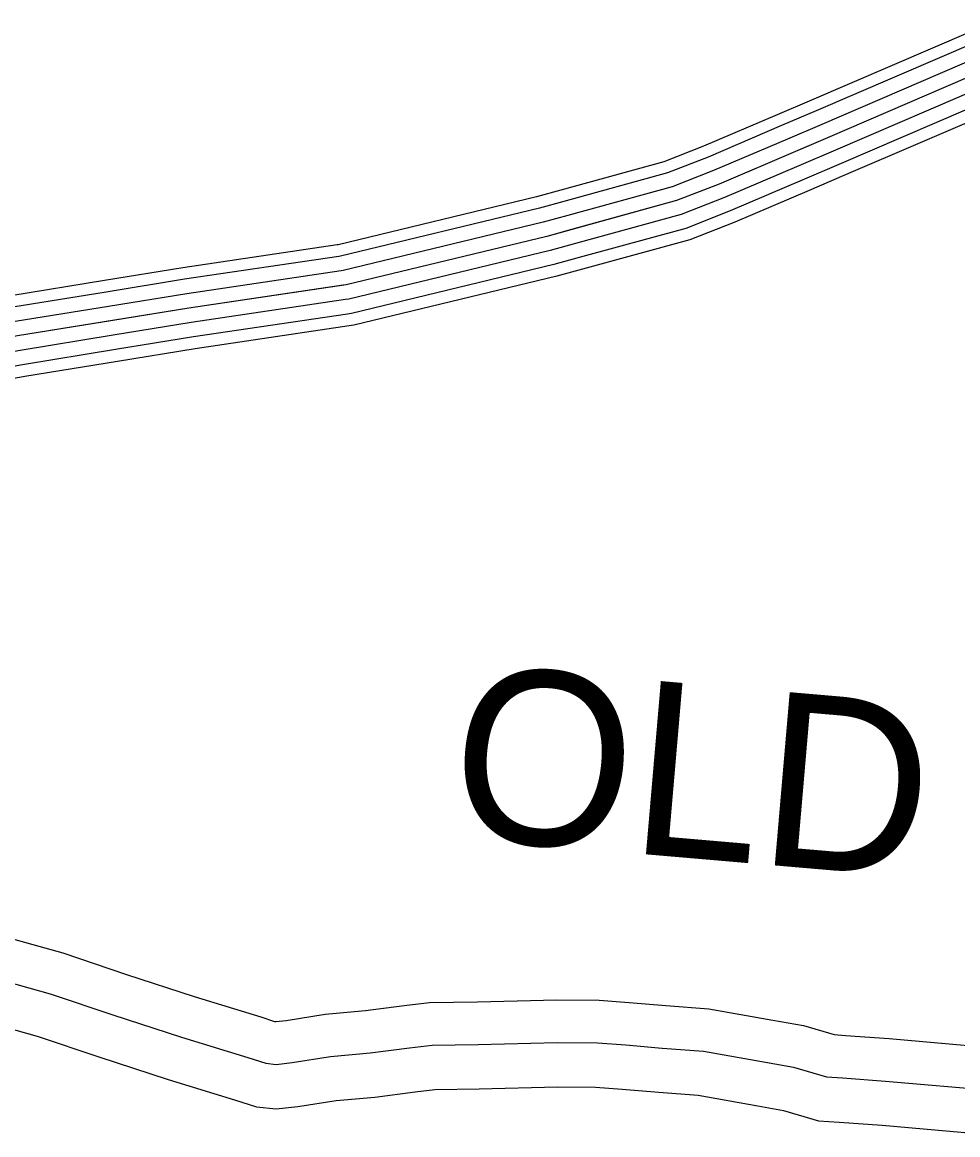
# Model space of a CAD drawing. Extents: x 1551132 to 1791609, y 378168 to 563823.
# Drawn here: x 1585600 to 1587590, y 461293 to 463660 of the extents above; entities that cross this region are included whole.
import ezdxf

# ---------------------------------------------------------------- set-up
doc = ezdxf.new("R2010")
doc.units = 0
for name, color, linetype in [('DESIGN - ROW - Right-of-Way and Easement Labels', 7, 'Continuous'), ('SURVEY - CENTERLINE - Preliminary Text', 7, 'Continuous'), ('SURVEY - PROPERTY - Owners', 7, 'Continuous')]:
    doc.layers.add(name, color=color, linetype=linetype)

msp = doc.modelspace()

# ---------------------------------------------------------------- linework, layer by layer
at = {"layer": 'SURVEY - CENTERLINE - Preliminary Text'}
for points in [[(1587663.694, 463659.701), (1587617.287, 463639.067), (1587278.895, 463493.638), (1587205.713, 463462.412)], [(1587673.736, 463637.117), (1587627.187, 463616.416), (1587288.628, 463470.912), (1587215.413, 463439.678)], [(1587686.335, 463608.791), (1587639.603, 463588.015), (1587300.827, 463442.42), (1587227.571, 463411.169)], [(1587652.019, 463559.606), (1587313.027, 463413.919), (1587082.349, 463315.5), (1586992.11, 463280.115), (1586715.599, 463204.072), (1586288.918, 463101.11), (1585954.601, 463051.542), (1585590.226, 462992.182), (1585273.85, 462934.464), (1584959.432, 462870.72), (1584801.161, 462829.844), (1584690.938, 462796.618), (1584560.5, 462733.5), (1584351.838, 462636.914), (1584241.315, 462561.628), (1584122.776, 462484.393), (1583907.623, 462319.747), (1583634.171, 462111.474), (1583318.537, 461877.476), (1583226.264, 461838.109), (1583134.158, 461820.775), (1583070.126, 461815.241), (1582870.314, 461838.775)], [(1587698.927, 463580.465), (1587652.019, 463559.606), (1587313.027, 463413.919), (1587239.737, 463382.652)], [(1587711.518, 463552.14), (1587664.436, 463531.197), (1587325.227, 463385.418), (1587251.904, 463354.134)], [(1587724.118, 463523.814), (1587676.852, 463502.797), (1587337.427, 463356.926), (1587264.062, 463325.625)], [(1587734.567, 463500.313), (1587687.16, 463479.229), (1587347.551, 463333.284), (1587274.153, 463301.966)], [(1587205.721, 463462.42), (1587049.5, 463395.768), (1586964.71, 463362.517), (1586745.49, 463302.232)], [(1587215.421, 463439.686), (1587058.866, 463372.884), (1586972.518, 463339.034), (1586752.04, 463278.398)], [(1587227.588, 463411.177), (1587070.608, 463344.192), (1586982.318, 463309.574), (1586760.265, 463248.506)], [(1587239.754, 463382.66), (1587082.349, 463315.5), (1586992.11, 463280.115), (1586768.481, 463218.614)], [(1587251.92, 463354.142), (1587094.091, 463286.807), (1587001.901, 463250.656), (1586776.698, 463188.721)], [(1587264.087, 463325.633), (1587105.832, 463258.115), (1587011.701, 463221.197), (1586784.923, 463158.829)], [(1586745.499, 463302.232), (1586693.925, 463288.049), (1586272.36, 463186.321), (1586270.085, 463185.987)], [(1587274.178, 463301.974), (1587115.573, 463234.306), (1587019.826, 463196.763), (1586791.739, 463134.036)], [(1586752.057, 463278.407), (1586700.1, 463264.115), (1586277.085, 463162.037), (1586273.701, 463161.537)], [(1586760.273, 463248.514), (1586707.85, 463234.089), (1586283.001, 463131.569), (1586278.243, 463130.869)], [(1586768.498, 463218.622), (1586715.599, 463204.072), (1586288.918, 463101.11), (1586282.784, 463100.202)], [(1586270.085, 463185.979), (1585941.268, 463137.236), (1585774.646, 463110.093)], [(1586776.723, 463188.73), (1586723.349, 463174.054), (1586294.834, 463070.651), (1586287.326, 463069.534)], [(1586273.71, 463161.537), (1585945.067, 463112.81), (1585778.621, 463085.693)], [(1586784.939, 463158.837), (1586731.099, 463144.028), (1586300.751, 463040.184), (1586291.868, 463038.867)], [(1586791.756, 463134.045), (1586737.524, 463119.128), (1586305.667, 463014.916), (1586295.634, 463013.433)], [(1585774.663, 463110.093), (1585575.476, 463077.642), (1585280.525, 463023.833)], [(1586278.251, 463130.869), (1585949.834, 463082.176), (1585783.605, 463055.1)], [(1585778.638, 463085.693), (1585579.676, 463053.284), (1585284.958, 462999.515)], [(1586282.801, 463100.202), (1585954.601, 463051.542), (1585788.588, 463024.5)], [(1586287.351, 463069.534), (1585959.367, 463020.908), (1585793.571, 462993.899)], [(1585783.621, 463055.1), (1585584.951, 463022.733), (1585290.516, 462969.023)], [(1586291.893, 463038.867), (1585964.134, 462990.274), (1585798.554, 462963.306)], [(1585788.604, 463024.5), (1585590.226, 462992.182), (1585296.083, 462938.522)], [(1586295.667, 463013.433), (1585968.083, 462964.865), (1585802.687, 462937.922)], [(1585793.588, 462993.899), (1585595.501, 462961.631), (1585301.649, 462908.021)], [(1585798.571, 462963.306), (1585600.775, 462931.08), (1585307.207, 462877.529)], [(1585802.704, 462937.922), (1585605.15, 462905.738), (1585311.824, 462852.228)]]:
    msp.add_lwpolyline(points, dxfattribs=at)
at = {"layer": 'SURVEY - PROPERTY - Owners'}
for points in [[(1585540.226, 461720.065), (1585686.123, 461679.564), (1585821.528, 461633.705), (1585965.749, 461586.787), (1586107.313, 461543.486), (1586136.662, 461533.919), (1586139.437, 461533.636), (1586161.678, 461536.061), (1586244.726, 461549.495), (1586329.966, 461556.853), (1586412.672, 461567.92), (1586466.171, 461574.137), (1586568.143, 461575.304), (1586736.99, 461579.821), (1586827.562, 461579.013), (1586890.969, 461574.213), (1586968.926, 461567.504), (1587060.815, 461560.404), (1587196.87, 461536.437), (1587261.81, 461525.003), (1587326.909, 461505.744), (1587351.167, 461504.103), (1587443.906, 461497.203), (1587675.251, 461477.144)], [(1585517.843, 461632.138), (1585659.423, 461592.837), (1585792.945, 461547.611), (1585938.45, 461500.277), (1586079.988, 461456.984), (1586117.862, 461444.634), (1586139.828, 461442.434), (1586173.836, 461446.134), (1586255.884, 461459.409), (1586339.89, 461466.659), (1586423.922, 461477.91), (1586471.937, 461483.485), (1586569.877, 461484.61), (1586737.798, 461489.102), (1586823.729, 461488.335), (1586883.653, 461483.793), (1586961.542, 461477.093), (1587049.424, 461470.302), (1587181.137, 461447.101), (1587241.011, 461436.559), (1587310.784, 461415.917), (1587344.742, 461413.617), (1587436.623, 461406.784), (1587668.293, 461386.7)], [(1585494.569, 461540.736), (1585631.665, 461502.685), (1585763.237, 461458.117), (1585910.075, 461410.349), (1586051.58, 461367.065), (1586098.321, 461351.823), (1586140.237, 461347.631), (1586186.477, 461352.656), (1586267.484, 461365.765), (1586350.207, 461372.907), (1586435.613, 461384.341), (1586477.929, 461389.257), (1586571.677, 461390.333), (1586738.639, 461394.799), (1586819.737, 461394.074), (1586876.053, 461389.808), (1586953.868, 461383.108), (1587037.582, 461376.641), (1587164.788, 461354.232), (1587219.395, 461344.623), (1587294.026, 461322.54), (1587338.059, 461319.556), (1587429.056, 461312.789), (1587661.059, 461292.681)]]:
    msp.add_lwpolyline(points, dxfattribs=at)

# ---------------------------------------------------------------- texts
at = {"layer": 'DESIGN - ROW - Right-of-Way and Easement Labels'}
msp.add_text('OLD', height=369.9914, rotation=355.081594, dxfattribs=at).set_placement((1586502.87, 461925.788))

doc.saveas('drawing.dxf')
